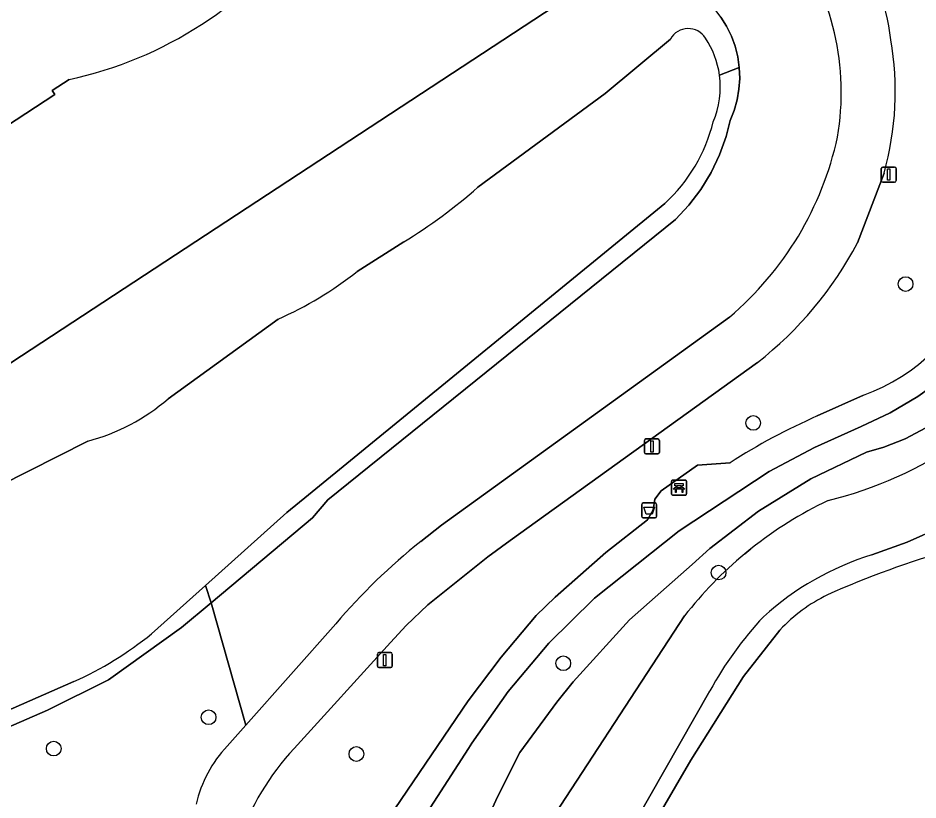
# Model space of a CAD drawing. Extents: x 157793 to 159380, y 380877 to 382313.
# Drawn here: x 159194 to 159253.9, y 382069.7 to 382121.8 of the extents above; entities that cross this region are included whole.
import ezdxf

# ---------------------------------------------------------------- set-up
doc = ezdxf.new("R2010")
doc.units = 0
for name, color, linetype in [('IMGEO_Afvalbak', 7, 'Continuous'), ('IMGEO_Bank', 7, 'Continuous'), ('IMGEO_Boom', 7, 'Continuous'), ('IMGEO_Erf', 7, 'Continuous'), ('IMGEO_Fietspad_gesloten', 7, 'Continuous'), ('IMGEO_Groenvoorziening', 7, 'Continuous'), ('IMGEO_Lichtmast', 7, 'Continuous'), ('IMGEO_Oever', 7, 'Continuous'), ('IMGEO_Pand', 7, 'Continuous'), ('IMGEO_Rietland', 7, 'Continuous'), ('IMGEO_Voetpad_halfverhard', 7, 'Continuous'), ('IMGEO_Waterloop', 7, 'Continuous')]:
    doc.layers.add(name, color=color, linetype=linetype)

msp = doc.modelspace()

# ---------------------------------------------------------------- linework, layer by layer
at = {"layer": 'IMGEO_Afvalbak'}
for p, q in [((159235.52, 382088.599), (159235.52, 382089.399)), ((159235.52, 382089.399), (159235.52, 382088.599)), ((159235.62, 382089.499), (159236.41, 382089.499)), ((159236.41, 382089.499), (159235.62, 382089.499)), ((159236.51, 382089.399), (159236.51, 382088.599)), ((159236.51, 382088.599), (159236.51, 382089.399)), ((159236.41, 382088.499), (159235.62, 382088.499)), ((159235.62, 382088.499), (159236.41, 382088.499))]:
    msp.add_line(p, q, dxfattribs=at)
msp.add_lwpolyline([(159235.663, 382089.213), (159236.367, 382089.213), (159236.218, 382088.743), (159235.812, 382088.743), (159235.663, 382089.213)], dxfattribs=at)
for centre, start, end in [((159235.62, 382089.399), 90, 180), ((159235.62, 382089.399), 90, 180), ((159236.41, 382089.399), 0, 90), ((159236.41, 382089.399), 360, 90), ((159235.62, 382088.599), 180, 270), ((159235.62, 382088.599), 180, 270), ((159236.41, 382088.599), 270, 0), ((159236.41, 382088.599), 270, 0)]:
    msp.add_arc(centre, 0.1, start, end, dxfattribs=at)
at = {"layer": 'IMGEO_Bank'}
for p, q in [((159237.504, 382090.093), (159237.504, 382090.934)), ((159237.504, 382090.934), (159237.504, 382090.093)), ((159237.579, 382091.018), (159238.42, 382091.018)), ((159238.42, 382091.018), (159237.579, 382091.018)), ((159237.813, 382090.524), (159237.813, 382090.63)), ((159237.857, 382090.63), (159237.857, 382090.524)), ((159238.145, 382090.636), (159237.863, 382090.636)), ((159238.151, 382090.524), (159238.151, 382090.63)), ((159238.195, 382090.63), (159238.195, 382090.524)), ((159238.504, 382090.943), (159238.504, 382090.102)), ((159238.504, 382090.102), (159238.504, 382090.943)), ((159238.429, 382090.018), (159237.588, 382090.018)), ((159237.588, 382090.018), (159238.429, 382090.018)), ((159238.201, 382090.416), (159237.808, 382090.416)), ((159237.863, 382090.518), (159238.145, 382090.518))]:
    msp.add_line(p, q, dxfattribs=at)
for points in [[(159237.807, 382090.636), (159237.721, 382090.636), (159237.721, 382090.797), (159238.284, 382090.797), (159238.284, 382090.636), (159238.201, 382090.636)], [(159237.751, 382090.416), (159237.609, 382090.416), (159237.721, 382090.518), (159237.807, 382090.518)], [(159237.801, 382090.409), (159237.801, 382090.202), (159237.758, 382090.202), (159237.758, 382090.409)], [(159238.201, 382090.518), (159238.284, 382090.518), (159238.396, 382090.416), (159238.257, 382090.416)], [(159238.251, 382090.409), (159238.251, 382090.202), (159238.207, 382090.202), (159238.207, 382090.409)]]:
    msp.add_lwpolyline(points, dxfattribs=at)
for centre, radius, start, end in [((159237.582, 382090.94), 0.0779, 92.4484, 184.28452), ((159237.582, 382090.94), 0.0779, 92.4484, 184.28452), ((159237.806, 382090.629), 0.00671, 2.89567, 87.10433), ((159237.863, 382090.629), 0.00671, 92.89567, 177.10433), ((159238.145, 382090.629), 0.00671, 2.89567, 87.10433), ((159238.202, 382090.629), 0.00671, 92.89567, 177.10433), ((159238.426, 382090.94), 0.0779, 2.4484, 94.28452), ((159238.426, 382090.94), 0.0779, 2.4484, 94.28452), ((159237.582, 382090.096), 0.0779, 182.4484, 274.28452), ((159237.582, 382090.096), 0.0779, 182.4484, 274.28452), ((159237.751, 382090.409), 0.00671, 2.89567, 87.10433), ((159237.808, 382090.409), 0.00671, 92.89567, 177.10433), ((159237.806, 382090.525), 0.00671, 272.89567, 357.10433), ((159237.863, 382090.525), 0.00671, 182.89567, 267.10433), ((159238.145, 382090.525), 0.00671, 272.89567, 357.10433), ((159238.202, 382090.525), 0.00671, 182.89567, 267.10433), ((159238.2, 382090.409), 0.00671, 2.89567, 87.10433), ((159238.257, 382090.409), 0.00671, 92.89567, 177.10433), ((159238.426, 382090.096), 0.0779, 272.4484, 4.28452), ((159238.426, 382090.096), 0.0779, 272.4484, 4.28452)]:
    msp.add_arc(centre, radius, start, end, dxfattribs=at)
at = {"layer": 'IMGEO_Boom'}
for centre in [(159253.075, 382104.061), (159242.937, 382094.821), (159240.631, 382084.869), (159230.299, 382078.835), (159206.696, 382075.241), (159196.389, 382073.157), (159216.53, 382072.798)]:
    msp.add_circle(centre, 0.489, dxfattribs=at)
at = {"layer": 'IMGEO_Erf'}
for points in [[(159166.581, 382137.535), (159162.905, 382134.831), (159152.061, 382127.231), (159156.807, 382118.409), (159167.793, 382097.987), (159172.052, 382090.071), (159173.879, 382088.808), (159176.14, 382088.43), (159176.688, 382088.557), (159178.487, 382088.974), (159233.827, 382125.257)], [(159197.412, 382117.672), (159196.281, 382116.935), (159196.461, 382116.658), (159190.01, 382112.454)]]:
    msp.add_lwpolyline(points, dxfattribs=at)
msp.add_arc((159192.03, 382143.111), 26.002, 281.94519, 324.23545, dxfattribs=at)
at = {"layer": 'IMGEO_Fietspad_gesloten'}
for points in [[(159249.884, 382106.805), (159251.647, 382111.44)], [(159241.35, 382101.861), (159222.195, 382088.018), (159220.809, 382086.927)], [(159212.395, 382073.167), (159218.804, 382080.205), (159219.853, 382081.337), (159221.276, 382082.71), (159225.271, 382085.919), (159226.759, 382086.993), (159243.213, 382098.839)], [(159215.158, 382081.46), (159209.162, 382074.709), (159207.931, 382073.323)]]:
    msp.add_lwpolyline(points, dxfattribs=at)
for centre, radius, start, end in [((159235.843, 382118.207), 16.394, 7.37552, 33.31187), ((159231.175, 382116.803), 17.621, 350.32135, 35.68116), ((159232.08, 382116.889), 20.311, 344.43858, 9.70262), ((159227.367, 382118.409), 21.665, 310.19624, 347.82703), ((159227.892, 382118.446), 24.883, 308.00482, 332.10728), ((159246.48, 382054.738), 41.172, 128.57259, 139.53112), ((159213.979, 382067.593), 8.331, 136.5474, 167.10035), ((159224.908, 382061.43), 17.156, 136.83113, 161.06399)]:
    msp.add_arc(centre, radius, start, end, dxfattribs=at)
at = {"layer": 'IMGEO_Groenvoorziening'}
for points in [[(159241.908, 382119.179), (159241.73, 382119.88), (159241.481, 382120.559), (159241.162, 382121.208), (159240.777, 382121.82), (159240.469, 382122.224), (159239.43, 382123.288), (159238.175, 382123.981), (159236.854, 382124.538), (159235.482, 382124.954), (159234.074, 382125.225), (159233.827, 382125.257), (159178.487, 382088.974)], [(159240.777, 382121.82), (159241.162, 382121.208), (159241.481, 382120.559), (159241.73, 382119.88), (159241.908, 382119.179), (159242.011, 382118.464), (159242.038, 382117.741), (159241.99, 382117.02), (159241.867, 382116.307), (159241.67, 382115.611), (159241.401, 382114.94), (159241.138, 382113.885), (159240.701, 382112.651), (159240.138, 382111.469), (159239.454, 382110.353), (159238.658, 382109.314), (159237.757, 382108.364), (159214.63, 382089.699), (159213.599, 382088.499), (159206.859, 382082.862), (159209.162, 382074.709), (159215.158, 382081.46)], [(159224.619, 382110.5), (159233.074, 382116.741), (159237.429, 382120.359)], [(159240.694, 382117.957), (159242.011, 382118.464), (159241.908, 382119.179)], [(159241.867, 382116.307), (159241.99, 382117.02), (159242.038, 382117.741), (159242.011, 382118.464), (159240.694, 382117.957)], [(159237.057, 382109.426), (159213.348, 382090.041), (159211.911, 382088.867), (159206.479, 382083.997), (159206.859, 382082.862), (159213.599, 382088.499), (159214.63, 382089.699), (159237.757, 382108.364), (159238.658, 382109.314), (159239.454, 382110.353), (159240.138, 382111.469), (159240.701, 382112.651), (159241.138, 382113.885), (159241.401, 382114.94), (159241.67, 382115.611), (159241.867, 382116.307)], [(159251.647, 382111.44), (159249.884, 382106.805)], [(159216.572, 382104.891), (159219.683, 382106.866)], [(159204.003, 382096.432), (159211.317, 382101.725)], [(159220.809, 382086.927), (159222.195, 382088.018), (159241.35, 382101.861)], [(159243.213, 382098.839), (159226.759, 382086.993), (159225.271, 382085.919), (159221.276, 382082.71), (159219.853, 382081.337), (159218.804, 382080.205), (159212.395, 382073.167)], [(159255.618, 382097.825), (159253.886, 382096.582), (159252.05, 382095.498), (159250.124, 382094.583), (159247.019, 382093.181), (159244.001, 382091.599), (159238, 382087.64), (159232.376, 382083.161), (159232.339, 382083.129), (159229.345, 382080.173), (159226.627, 382076.961), (159224.208, 382073.519), (159223.986, 382073.169), (159217.559, 382063.215)], [(159247.203, 382095.284), (159250.285, 382096.667)], [(159224.062, 382065.84), (159225.91, 382069.947), (159227.398, 382072.899), (159229.873, 382076.248), (159230.948, 382077.6), (159234.708, 382081.714), (159238.877, 382085.412), (159240.051, 382086.46), (159243.295, 382088.958), (159246.782, 382091.103), (159250.474, 382092.872), (159251.622, 382093.206), (159253.057, 382093.771), (159254.424, 382094.484)], [(159174.297, 382078.252), (159174.105, 382079.836), (159174.139, 382080.905), (159183.027, 382086.591), (159190.792, 382089.649), (159198.656, 382093.613)], [(159213.157, 382059.113), (159215.956, 382064.107), (159219.083, 382069.15), (159223.971, 382076.344), (159226.156, 382079.235), (159228.489, 382082.008), (159229.758, 382083.232), (159233.135, 382086.192), (159235.909, 382088.369), (159236.268, 382089.03), (159236.388, 382089.739), (159236.805, 382090.307), (159239.238, 382092.002)], [(159239.238, 382092.002), (159241.396, 382092.169)], [(159188.208, 382072.343), (159195.972, 382075.722), (159200.031, 382077.732), (159204.886, 382081.211), (159206.859, 382082.862), (159206.479, 382083.997), (159202.899, 382080.787)], [(159207.931, 382073.323), (159209.162, 382074.709), (159206.859, 382082.862), (159204.886, 382081.211), (159200.031, 382077.732), (159195.972, 382075.722), (159188.208, 382072.343), (159187.908, 382072.195), (159186.573, 382071.639), (159185.188, 382071.226), (159183.767, 382070.96), (159182.327, 382070.844), (159180.881, 382070.879), (159179.448, 382071.065), (159178.775, 382071.325), (159177.8, 382071.803), (159177.355, 382072.083), (159173.246, 382066.428), (159178.975, 382055.774)], [(159244.719, 382081.044), (159242.298, 382077.949), (159238.784, 382072.389), (159231.647, 382060.133), (159227.237, 382051.903), (159227.069, 382051.51), (159229.869, 382050.594)], [(159197.738, 382077.616), (159184.873, 382071.998)]]:
    msp.add_lwpolyline(points, dxfattribs=at)
for centre, radius, start, end in [((159235.843, 382118.207), 16.394, 7.37552, 33.31187), ((159231.175, 382116.803), 17.621, 350.32135, 35.68116), ((159238.611, 382119.703), 1.352, 31.85392, 150.94883), ((159234.884, 382117.155), 5.865, 7.85834, 33.77885), ((159232.08, 382116.889), 20.311, 344.43858, 9.70262), ((159234.872, 382117.164), 5.876, 336.90784, 7.75995), ((159229.619, 382117.505), 10.981, 312.63371, 346.05801), ((159227.367, 382118.409), 21.665, 310.19624, 347.82703), ((159200.806, 382137.676), 36.133, 301.49578, 311.22697), ((159227.892, 382118.446), 24.883, 308.00482, 332.10728), ((159201.538, 382123.901), 24.236, 293.79655, 308.33918), ((159245.865, 382108.797), 12.911, 290.01914, 339.63683), ((159195.302, 382106.455), 13.273, 284.63654, 310.96089), ((159264.011, 382056.981), 41.829, 113.69216, 122.72797), ((159246.48, 382054.738), 41.172, 128.57259, 139.53112), ((159272.309, 382029.053), 59.566, 105.73439, 114.2196), ((159252.368, 382073.998), 10.4, 115.60827, 137.34858), ((159187.948, 382099.336), 23.824, 294.26373, 308.87071), ((159213.979, 382067.593), 8.331, 136.5474, 167.10035), ((159224.908, 382061.43), 17.156, 136.83113, 161.06399)]:
    msp.add_arc(centre, radius, start, end, dxfattribs=at)
at = {"layer": 'IMGEO_Lichtmast'}
for p, q in [((159251.457, 382110.94), (159251.457, 382111.74)), ((159251.457, 382111.74), (159251.457, 382110.94)), ((159251.557, 382111.84), (159252.347, 382111.84)), ((159252.347, 382111.84), (159251.557, 382111.84)), ((159252.447, 382111.74), (159252.447, 382110.94)), ((159252.447, 382110.94), (159252.447, 382111.74)), ((159252.347, 382110.84), (159251.557, 382110.84)), ((159251.557, 382110.84), (159252.347, 382110.84)), ((159235.701, 382092.855), (159235.701, 382093.655)), ((159235.701, 382093.655), (159235.701, 382092.855)), ((159235.801, 382093.755), (159236.591, 382093.755)), ((159236.591, 382093.755), (159235.801, 382093.755)), ((159236.691, 382093.655), (159236.691, 382092.855)), ((159236.691, 382092.855), (159236.691, 382093.655)), ((159236.591, 382092.755), (159235.801, 382092.755)), ((159235.801, 382092.755), (159236.591, 382092.755)), ((159217.924, 382078.646), (159217.924, 382079.446)), ((159217.924, 382079.446), (159217.924, 382078.646)), ((159218.024, 382079.546), (159218.814, 382079.546)), ((159218.814, 382079.546), (159218.024, 382079.546)), ((159218.914, 382079.446), (159218.914, 382078.646)), ((159218.914, 382078.646), (159218.914, 382079.446)), ((159218.814, 382078.546), (159218.024, 382078.546)), ((159218.024, 382078.546), (159218.814, 382078.546))]:
    msp.add_line(p, q, dxfattribs=at)
for points in [[(159251.877, 382111.715), (159252.027, 382111.715), (159252.027, 382110.965), (159251.877, 382110.965), (159251.877, 382111.715)], [(159236.121, 382093.63), (159236.271, 382093.63), (159236.271, 382092.88), (159236.121, 382092.88), (159236.121, 382093.63)], [(159218.344, 382079.421), (159218.494, 382079.421), (159218.494, 382078.671), (159218.344, 382078.671), (159218.344, 382079.421)]]:
    msp.add_lwpolyline(points, dxfattribs=at)
for centre, start, end in [((159251.557, 382111.74), 90, 180), ((159251.557, 382111.74), 90, 180), ((159252.347, 382111.74), 0, 90), ((159252.347, 382111.74), 360, 90), ((159251.557, 382110.94), 180, 270), ((159251.557, 382110.94), 180, 270), ((159252.347, 382110.94), 270, 0), ((159252.347, 382110.94), 270, 0), ((159235.801, 382093.655), 90, 180), ((159235.801, 382093.655), 90, 180), ((159236.591, 382093.655), 0, 90), ((159236.591, 382093.655), 360, 90), ((159235.801, 382092.855), 180, 270), ((159235.801, 382092.855), 180, 270), ((159236.591, 382092.855), 270, 0), ((159236.591, 382092.855), 270, 0), ((159218.024, 382079.446), 90, 180), ((159218.024, 382079.446), 90, 180), ((159218.814, 382079.446), 0, 90), ((159218.814, 382079.446), 360, 90), ((159218.024, 382078.646), 180, 270), ((159218.024, 382078.646), 180, 270), ((159218.814, 382078.646), 270, 0), ((159218.814, 382078.646), 270, 0)]:
    msp.add_arc(centre, 0.1, start, end, dxfattribs=at)
at = {"layer": 'IMGEO_Oever'}
for points in [[(159254.424, 382094.484), (159253.057, 382093.771), (159251.622, 382093.206), (159250.474, 382092.872), (159246.782, 382091.103), (159243.295, 382088.958), (159240.051, 382086.46), (159238.877, 382085.412), (159234.708, 382081.714), (159230.948, 382077.6), (159229.873, 382076.248), (159227.398, 382072.899), (159225.91, 382069.947), (159224.062, 382065.84)], [(159259.784, 382090.282), (159255.473, 382087.915), (159253.189, 382086.892), (159250.835, 382086.043)], [(159242.378, 382086.121), (159242.789, 382086.455)], [(159219.598, 382026.208), (159218.387, 382036.474), (159217.976, 382039.739), (159217.801, 382043.579), (159218.13, 382045.982), (159218.849, 382047.501), (159220.093, 382049.965), (159221.382, 382052.235), (159221.423, 382052.492), (159222.319, 382054.829), (159227.966, 382066.061), (159238.368, 382081.988)], [(159231.647, 382060.133), (159238.784, 382072.389), (159242.298, 382077.949), (159244.719, 382081.044)], [(159240.059, 382076.991), (159225.986, 382052.327), (159225.067, 382050.717), (159224.103, 382048.274), (159223.19, 382046.013)]]:
    msp.add_lwpolyline(points, dxfattribs=at)
for centre, radius, start, end in [((159241.324, 382116.235), 27.382, 283.92644, 304.23355), ((159259.384, 382065.604), 26.649, 115.49345, 128.5153), ((159259.396, 382065.598), 26.661, 129.66544, 142.06533), ((159256.468, 382067.793), 19.1, 107.15242, 132.25344), ((159272.309, 382029.053), 59.566, 105.73439, 114.2196), ((159252.368, 382073.998), 10.4, 115.60827, 137.34858), ((159260.554, 382065.95), 23.279, 136.65218, 151.68861)]:
    msp.add_arc(centre, radius, start, end, dxfattribs=at)
at = {"layer": 'IMGEO_Pand'}
msp.add_lwpolyline([(159190.01, 382112.454), (159196.461, 382116.658), (159196.281, 382116.935), (159197.412, 382117.672)], dxfattribs=at)
msp.add_arc((159192.03, 382143.111), 26.002, 281.94519, 324.23545, dxfattribs=at)
at = {"layer": 'IMGEO_Rietland'}
for points in [[(159237.429, 382120.359), (159233.074, 382116.741), (159224.619, 382110.5)], [(159202.899, 382080.787), (159206.479, 382083.997), (159211.911, 382088.867), (159213.348, 382090.041), (159237.057, 382109.426)], [(159219.683, 382106.866), (159216.572, 382104.891)], [(159211.317, 382101.725), (159204.003, 382096.432)], [(159198.656, 382093.613), (159190.792, 382089.649), (159183.027, 382086.591), (159174.139, 382080.905), (159174.105, 382079.836), (159174.297, 382078.252)], [(159184.873, 382071.998), (159197.738, 382077.616)]]:
    msp.add_lwpolyline(points, dxfattribs=at)
for centre, radius, start, end in [((159238.611, 382119.703), 1.352, 31.85392, 150.94883), ((159234.884, 382117.155), 5.865, 7.85834, 33.77885), ((159234.872, 382117.164), 5.876, 336.90784, 7.75995), ((159229.619, 382117.505), 10.981, 312.63371, 346.05801), ((159200.806, 382137.676), 36.133, 301.49578, 311.22697), ((159201.538, 382123.901), 24.236, 293.79655, 308.33918), ((159195.302, 382106.455), 13.273, 284.63654, 310.96089), ((159187.948, 382099.336), 23.824, 294.26373, 308.87071)]:
    msp.add_arc(centre, radius, start, end, dxfattribs=at)
at = {"layer": 'IMGEO_Voetpad_halfverhard'}
for points in [[(159217.559, 382063.215), (159223.986, 382073.169), (159224.208, 382073.519), (159226.627, 382076.961), (159229.345, 382080.173), (159232.339, 382083.129), (159232.376, 382083.161), (159238, 382087.64), (159244.001, 382091.599), (159247.019, 382093.181), (159250.124, 382094.583), (159252.05, 382095.498), (159253.886, 382096.582), (159255.618, 382097.825)], [(159250.285, 382096.667), (159247.203, 382095.284)], [(159241.396, 382092.169), (159239.238, 382092.002), (159236.805, 382090.307), (159236.388, 382089.739), (159236.268, 382089.03), (159235.909, 382088.369), (159233.135, 382086.192), (159229.758, 382083.232), (159228.489, 382082.008), (159226.156, 382079.235), (159223.971, 382076.344), (159219.083, 382069.15), (159215.956, 382064.107), (159213.157, 382059.113)]]:
    msp.add_lwpolyline(points, dxfattribs=at)
for centre, radius, start, end in [((159245.865, 382108.797), 12.911, 290.01914, 339.63683), ((159264.011, 382056.981), 41.829, 113.69216, 122.72797)]:
    msp.add_arc(centre, radius, start, end, dxfattribs=at)
at = {"layer": 'IMGEO_Waterloop'}
for points in [[(159250.835, 382086.043), (159253.189, 382086.892), (159255.473, 382087.915), (159259.784, 382090.282)], [(159242.789, 382086.455), (159242.378, 382086.121)], [(159238.368, 382081.988), (159227.966, 382066.061), (159222.319, 382054.829), (159221.423, 382052.492), (159221.382, 382052.235), (159220.093, 382049.965), (159218.849, 382047.501), (159218.13, 382045.982), (159217.801, 382043.579), (159217.976, 382039.739), (159218.387, 382036.474), (159219.598, 382026.208)], [(159223.19, 382046.013), (159224.103, 382048.274), (159225.067, 382050.717), (159225.986, 382052.327), (159240.059, 382076.991)]]:
    msp.add_lwpolyline(points, dxfattribs=at)
for centre, radius, start, end in [((159241.324, 382116.235), 27.382, 283.92644, 304.23355), ((159259.384, 382065.604), 26.649, 115.49345, 128.5153), ((159259.396, 382065.598), 26.661, 129.66544, 142.06533), ((159256.468, 382067.793), 19.1, 107.15242, 132.25344), ((159260.554, 382065.95), 23.279, 136.65218, 151.68861)]:
    msp.add_arc(centre, radius, start, end, dxfattribs=at)

doc.saveas('drawing.dxf')
